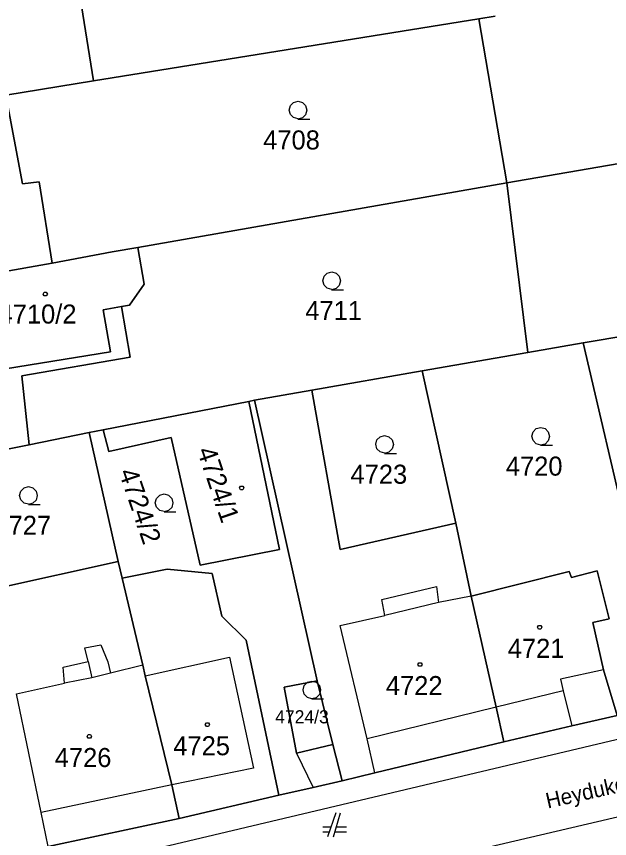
# Model space of a CAD drawing. Extents: x -263587 to -261993, y -1238795 to -1236748.
# Drawn here: x -262769 to -262719.2, y -1237868.4 to -1237799.3 of the extents above; entities that cross this region are included whole.
import ezdxf

# ---------------------------------------------------------------- set-up
doc = ezdxf.new("R2010")
doc.units = 0
doc.layers.add('Vrstva 1', color=7, linetype='Continuous')

msp = doc.modelspace()

# ---------------------------------------------------------------- linework, layer by layer
at = {"layer": 'Vrstva 1'}
for p, q in [((-262764.44, -1237792.7), (-262762.53, -1237804.73)), ((-262762.53, -1237804.73), (-262764.44, -1237792.7)), ((-262762.53, -1237804.73), (-262730.15, -1237799.53)), ((-262730.15, -1237799.53), (-262762.53, -1237804.73)), ((-262730.15, -1237799.53), (-262728.79, -1237799.32)), ((-262728.79, -1237799.32), (-262730.15, -1237799.53)), ((-262727.82, -1237813.29), (-262730.15, -1237799.53)), ((-262730.15, -1237799.53), (-262727.82, -1237813.29)), ((-262769.91, -1237805.95), (-262762.53, -1237804.73)), ((-262762.53, -1237804.73), (-262769.91, -1237805.95)), ((-262768.51, -1237813.38), (-262769.91, -1237805.95)), ((-262769.91, -1237805.95), (-262768.51, -1237813.38)), ((-262727.82, -1237813.29), (-262687.38, -1237806.39)), ((-262687.38, -1237806.39), (-262727.82, -1237813.29)), ((-262767.1, -1237813.21), (-262768.51, -1237813.38)), ((-262768.51, -1237813.38), (-262767.1, -1237813.21)), ((-262766.02, -1237820.06), (-262767.1, -1237813.21)), ((-262767.1, -1237813.21), (-262766.02, -1237820.06)), ((-262727.82, -1237813.29), (-262758.82, -1237818.72)), ((-262758.82, -1237818.72), (-262727.82, -1237813.29)), ((-262726.04, -1237827.55), (-262727.82, -1237813.29)), ((-262727.82, -1237813.29), (-262726.04, -1237827.55)), ((-262758.82, -1237818.72), (-262760.96, -1237819.09)), ((-262760.96, -1237819.09), (-262758.82, -1237818.72)), ((-262758.82, -1237818.72), (-262758.27, -1237821.8)), ((-262758.27, -1237821.8), (-262758.82, -1237818.72)), ((-262760.96, -1237819.09), (-262766.02, -1237820.06)), ((-262766.02, -1237820.06), (-262760.96, -1237819.09)), ((-262766.02, -1237820.06), (-262774.96, -1237821.59)), ((-262774.96, -1237821.59), (-262766.02, -1237820.06)), ((-262758.27, -1237821.8), (-262759.51, -1237823.57)), ((-262759.51, -1237823.57), (-262758.27, -1237821.8)), ((-262760.18, -1237823.69), (-262761.73, -1237823.97)), ((-262761.73, -1237823.97), (-262760.18, -1237823.69)), ((-262759.51, -1237823.57), (-262760.18, -1237823.69)), ((-262760.18, -1237823.69), (-262759.51, -1237823.57)), ((-262760.18, -1237823.69), (-262759.45, -1237827.95)), ((-262759.45, -1237827.95), (-262760.18, -1237823.69)), ((-262761.73, -1237823.97), (-262761.11, -1237827.49)), ((-262761.11, -1237827.49), (-262761.73, -1237823.97)), ((-262721.38, -1237826.75), (-262714.09, -1237825.49)), ((-262714.09, -1237825.49), (-262721.38, -1237826.75)), ((-262726.04, -1237827.55), (-262721.38, -1237826.75)), ((-262721.38, -1237826.75), (-262726.04, -1237827.55)), ((-262714.34, -1237857.02), (-262721.38, -1237826.75)), ((-262721.38, -1237826.75), (-262714.34, -1237857.02)), ((-262761.11, -1237827.49), (-262769.93, -1237828.91)), ((-262769.93, -1237828.91), (-262761.11, -1237827.49)), ((-262734.92, -1237829.09), (-262726.04, -1237827.55)), ((-262726.04, -1237827.55), (-262734.92, -1237829.09)), ((-262759.45, -1237827.95), (-262768.56, -1237829.51)), ((-262768.56, -1237829.51), (-262759.45, -1237827.95)), ((-262744.19, -1237830.7), (-262734.92, -1237829.09)), ((-262734.92, -1237829.09), (-262744.19, -1237830.7)), ((-262732.09, -1237841.88), (-262734.92, -1237829.09)), ((-262734.92, -1237829.09), (-262732.09, -1237841.88)), ((-262768.56, -1237829.51), (-262767.93, -1237835.31)), ((-262767.93, -1237835.31), (-262768.56, -1237829.51)), ((-262749, -1237831.54), (-262744.19, -1237830.7)), ((-262744.19, -1237830.7), (-262749, -1237831.54)), ((-262741.81, -1237844.09), (-262744.19, -1237830.7)), ((-262744.19, -1237830.7), (-262741.81, -1237844.09)), ((-262761.71, -1237834.03), (-262749.47, -1237831.66)), ((-262749.47, -1237831.66), (-262761.71, -1237834.03)), ((-262749.47, -1237831.66), (-262749, -1237831.54)), ((-262749, -1237831.54), (-262749.47, -1237831.66)), ((-262746.9, -1237844.09), (-262749.47, -1237831.66)), ((-262749.47, -1237831.66), (-262746.9, -1237844.09)), ((-262743.75, -1237855.11), (-262749, -1237831.54)), ((-262749, -1237831.54), (-262743.75, -1237855.11)), ((-262762.89, -1237834.26), (-262761.71, -1237834.03)), ((-262761.71, -1237834.03), (-262762.89, -1237834.26)), ((-262761.71, -1237834.03), (-262761.26, -1237835.85)), ((-262761.26, -1237835.85), (-262761.71, -1237834.03)), ((-262767.93, -1237835.31), (-262762.89, -1237834.26)), ((-262762.89, -1237834.26), (-262767.93, -1237835.31)), ((-262760.47, -1237845.09), (-262762.89, -1237834.26)), ((-262762.89, -1237834.26), (-262760.47, -1237845.09)), ((-262761.26, -1237835.85), (-262756.02, -1237834.68)), ((-262756.02, -1237834.68), (-262761.26, -1237835.85)), ((-262756.02, -1237834.68), (-262753.58, -1237845.4)), ((-262753.58, -1237845.4), (-262756.02, -1237834.68)), ((-262776.53, -1237836.95), (-262767.93, -1237835.31)), ((-262767.93, -1237835.31), (-262776.53, -1237836.95)), ((-262732.09, -1237841.88), (-262741.81, -1237844.09)), ((-262741.81, -1237844.09), (-262732.09, -1237841.88)), ((-262730.79, -1237848.01), (-262732.09, -1237841.88)), ((-262732.09, -1237841.88), (-262730.79, -1237848.01)), ((-262753.58, -1237845.4), (-262746.9, -1237844.09)), ((-262746.9, -1237844.09), (-262753.58, -1237845.4)), ((-262770.59, -1237847.33), (-262760.47, -1237845.09)), ((-262760.47, -1237845.09), (-262770.59, -1237847.33)), ((-262760.14, -1237846.5), (-262760.47, -1237845.09)), ((-262760.47, -1237845.09), (-262760.14, -1237846.5)), ((-262756.35, -1237845.73), (-262760.14, -1237846.5)), ((-262760.14, -1237846.5), (-262756.35, -1237845.73)), ((-262752.57, -1237846.11), (-262756.35, -1237845.73)), ((-262756.35, -1237845.73), (-262752.57, -1237846.11)), ((-262758.4, -1237853.81), (-262760.14, -1237846.5)), ((-262760.14, -1237846.5), (-262758.4, -1237853.81)), ((-262751.76, -1237849.7), (-262752.57, -1237846.11)), ((-262752.57, -1237846.11), (-262751.76, -1237849.7)), ((-262722.57, -1237845.94), (-262730.79, -1237848.01)), ((-262730.79, -1237848.01), (-262722.57, -1237845.94)), ((-262722.38, -1237846.45), (-262722.57, -1237845.94)), ((-262722.57, -1237845.94), (-262722.38, -1237846.45)), ((-262720.23, -1237845.89), (-262722.38, -1237846.45)), ((-262722.38, -1237846.45), (-262720.23, -1237845.89)), ((-262719.21, -1237849.91), (-262720.23, -1237845.89)), ((-262720.23, -1237845.89), (-262719.21, -1237849.91)), ((-262738.31, -1237848.29), (-262733.71, -1237847.21)), ((-262733.71, -1237847.21), (-262733.55, -1237848.53)), ((-262738.05, -1237849.64), (-262738.31, -1237848.29)), ((-262733.55, -1237848.53), (-262738.05, -1237849.64)), ((-262730.79, -1237848.01), (-262733.55, -1237848.53)), ((-262728.71, -1237857.33), (-262730.79, -1237848.01)), ((-262730.79, -1237848.01), (-262728.71, -1237857.33)), ((-262671.94, -1237849.05), (-262798.27, -1237878.9)), ((-262749.72, -1237851.7), (-262751.76, -1237849.7)), ((-262751.76, -1237849.7), (-262749.72, -1237851.7)), ((-262741.82, -1237850.48), (-262738.05, -1237849.64)), ((-262720.58, -1237850.23), (-262719.21, -1237849.91)), ((-262719.21, -1237849.91), (-262720.58, -1237850.23)), ((-262739.55, -1237859.98), (-262741.82, -1237850.48)), ((-262719.69, -1237854.2), (-262720.58, -1237850.23)), ((-262720.58, -1237850.23), (-262719.69, -1237854.2)), ((-262746.96, -1237864.73), (-262749.72, -1237851.7)), ((-262749.72, -1237851.7), (-262746.96, -1237864.73)), ((-262763.25, -1237852.34), (-262761.93, -1237852.1)), ((-262762.98, -1237853.49), (-262763.25, -1237852.34)), ((-262761.93, -1237852.1), (-262761.33, -1237853.52)), ((-262758.18, -1237854.71), (-262751.12, -1237853.14)), ((-262751.12, -1237853.14), (-262749.09, -1237862.45)), ((-262765.09, -1237853.97), (-262762.98, -1237853.49)), ((-262764.96, -1237855.32), (-262765.09, -1237853.97)), ((-262762.98, -1237853.49), (-262762.67, -1237854.87)), ((-262761.33, -1237853.52), (-262761.12, -1237854.49)), ((-262758.4, -1237853.81), (-262761.12, -1237854.49)), ((-262758.18, -1237854.71), (-262758.4, -1237853.81)), ((-262758.4, -1237853.81), (-262758.18, -1237854.71)), ((-262761.12, -1237854.49), (-262762.67, -1237854.87)), ((-262755.94, -1237863.85), (-262758.18, -1237854.71)), ((-262758.18, -1237854.71), (-262755.94, -1237863.85)), ((-262719.69, -1237854.2), (-262723.31, -1237854.99)), ((-262718.55, -1237858.02), (-262719.69, -1237854.2)), ((-262719.69, -1237854.2), (-262718.55, -1237858.02)), ((-262769, -1237856.22), (-262764.96, -1237855.32)), ((-262762.67, -1237854.87), (-262764.96, -1237855.32)), ((-262746.52, -1237855.64), (-262743.75, -1237855.11)), ((-262743.75, -1237855.11), (-262746.52, -1237855.64)), ((-262742.44, -1237860.48), (-262743.75, -1237855.11)), ((-262743.75, -1237855.11), (-262742.44, -1237860.48)), ((-262723.31, -1237854.99), (-262723.07, -1237855.95)), ((-262801.59, -1237885.84), (-262671.92, -1237855.73)), ((-262766.93, -1237866.17), (-262769, -1237856.22)), ((-262745.49, -1237861.19), (-262746.52, -1237855.64)), ((-262746.52, -1237855.64), (-262745.49, -1237861.19)), ((-262723.07, -1237855.95), (-262728.71, -1237857.33)), ((-262723.07, -1237855.95), (-262722.35, -1237858.91)), ((-262728.81, -1237857.35), (-262739.55, -1237859.98)), ((-262728.71, -1237857.33), (-262728.81, -1237857.35)), ((-262728.06, -1237860.25), (-262728.71, -1237857.33)), ((-262728.71, -1237857.33), (-262728.06, -1237860.25)), ((-262718.55, -1237858.02), (-262722.35, -1237858.91)), ((-262722.35, -1237858.91), (-262718.55, -1237858.02)), ((-262722.35, -1237858.91), (-262728.06, -1237860.25)), ((-262728.06, -1237860.25), (-262722.35, -1237858.91)), ((-262738.9, -1237862.85), (-262739.55, -1237859.98)), ((-262728.06, -1237860.25), (-262738.9, -1237862.85)), ((-262738.9, -1237862.85), (-262728.06, -1237860.25)), ((-262742.44, -1237860.48), (-262745.49, -1237861.19)), ((-262745.49, -1237861.19), (-262742.44, -1237860.48)), ((-262741.65, -1237863.51), (-262742.44, -1237860.48)), ((-262742.44, -1237860.48), (-262741.65, -1237863.51)), ((-262745.49, -1237861.19), (-262744.08, -1237864.07)), ((-262749.09, -1237862.45), (-262755.94, -1237863.85)), ((-262738.9, -1237862.85), (-262741.65, -1237863.51)), ((-262741.65, -1237863.51), (-262738.9, -1237862.85)), ((-262741.65, -1237863.51), (-262744.08, -1237864.07)), ((-262744.08, -1237864.07), (-262741.65, -1237863.51)), ((-262755.94, -1237863.85), (-262766.93, -1237866.17)), ((-262755.33, -1237866.67), (-262755.94, -1237863.85)), ((-262755.94, -1237863.85), (-262755.33, -1237866.67)), ((-262744.08, -1237864.07), (-262746.96, -1237864.73)), ((-262746.96, -1237864.73), (-262744.08, -1237864.07)), ((-262746.96, -1237864.73), (-262755.33, -1237866.67)), ((-262755.33, -1237866.67), (-262746.96, -1237864.73)), ((-262766.34, -1237869.04), (-262766.93, -1237866.17)), ((-262742.17, -1237866.21), (-262742.87, -1237868.21)), ((-262742.37, -1237868.21), (-262741.77, -1237866.21)), ((-262755.33, -1237866.67), (-262766.34, -1237869.04)), ((-262766.34, -1237869.04), (-262755.33, -1237866.67)), ((-262742.59, -1237867.41), (-262743.27, -1237867.41)), ((-262743.27, -1237867.81), (-262742.73, -1237867.81)), ((-262742.25, -1237867.81), (-262741.27, -1237867.81)), ((-262741.27, -1237867.41), (-262742.13, -1237867.41))]:
    msp.add_line(p, q, dxfattribs=at)
for points in [[(-262745.34, -1237807.93), (-262745.72, -1237807.83), (-262745.99, -1237807.56), (-262746.09, -1237807.19), (-262745.99, -1237806.82), (-262745.72, -1237806.55), (-262745.35, -1237806.45), (-262744.98, -1237806.55), (-262744.71, -1237806.82), (-262744.61, -1237807.2), (-262744.71, -1237807.58), (-262744.98, -1237807.85), (-262745.36, -1237807.95), (-262744.36, -1237807.95)], [(-262742.51, -1237822.26), (-262742.89, -1237822.16), (-262743.16, -1237821.89), (-262743.26, -1237821.52), (-262743.16, -1237821.15), (-262742.89, -1237820.88), (-262742.52, -1237820.78), (-262742.15, -1237820.88), (-262741.88, -1237821.15), (-262741.78, -1237821.53), (-262741.88, -1237821.91), (-262742.15, -1237822.18), (-262742.53, -1237822.28), (-262741.53, -1237822.28)], [(-262724.95, -1237835.32), (-262725.33, -1237835.22), (-262725.6, -1237834.95), (-262725.7, -1237834.58), (-262725.6, -1237834.21), (-262725.33, -1237833.94), (-262724.96, -1237833.84), (-262724.59, -1237833.94), (-262724.32, -1237834.21), (-262724.22, -1237834.59), (-262724.32, -1237834.97), (-262724.59, -1237835.24), (-262724.97, -1237835.34), (-262723.97, -1237835.34)], [(-262738.07, -1237836), (-262738.45, -1237835.9), (-262738.72, -1237835.63), (-262738.82, -1237835.26), (-262738.72, -1237834.89), (-262738.45, -1237834.62), (-262738.08, -1237834.52), (-262737.71, -1237834.62), (-262737.44, -1237834.89), (-262737.34, -1237835.27), (-262737.44, -1237835.65), (-262737.71, -1237835.92), (-262738.09, -1237836.02), (-262737.09, -1237836.02)], [(-262767.99, -1237840.29), (-262768.37, -1237840.19), (-262768.64, -1237839.92), (-262768.74, -1237839.55), (-262768.64, -1237839.18), (-262768.37, -1237838.91), (-262768, -1237838.81), (-262767.63, -1237838.91), (-262767.36, -1237839.18), (-262767.26, -1237839.56), (-262767.36, -1237839.94), (-262767.63, -1237840.21), (-262768.01, -1237840.31), (-262767.01, -1237840.31)], [(-262756.59, -1237840.91), (-262756.97, -1237840.81), (-262757.24, -1237840.54), (-262757.34, -1237840.17), (-262757.24, -1237839.8), (-262756.97, -1237839.53), (-262756.6, -1237839.43), (-262756.23, -1237839.53), (-262755.96, -1237839.8), (-262755.86, -1237840.18), (-262755.96, -1237840.56), (-262756.23, -1237840.83), (-262756.61, -1237840.93), (-262755.61, -1237840.93)], [(-262744.18, -1237856.62), (-262744.56, -1237856.52), (-262744.83, -1237856.25), (-262744.93, -1237855.88), (-262744.83, -1237855.51), (-262744.56, -1237855.24), (-262744.19, -1237855.14), (-262743.82, -1237855.24), (-262743.55, -1237855.51), (-262743.45, -1237855.89), (-262743.55, -1237856.27), (-262743.82, -1237856.54), (-262744.2, -1237856.64), (-262743.2, -1237856.64)]]:
    msp.add_lwpolyline(points, dxfattribs=at)
for points in [[(-262766.5, -1237822.49), (-262766.41, -1237822.64), (-262766.5, -1237822.79), (-262766.68, -1237822.79), (-262766.77, -1237822.64), (-262766.68, -1237822.49)], [(-262749.99, -1237838.77), (-262749.9, -1237838.92), (-262749.99, -1237839.07), (-262750.17, -1237839.07), (-262750.26, -1237838.92), (-262750.17, -1237838.77)], [(-262724.96, -1237850.47), (-262724.87, -1237850.62), (-262724.96, -1237850.77), (-262725.14, -1237850.77), (-262725.23, -1237850.62), (-262725.14, -1237850.47)], [(-262735.01, -1237853.6), (-262734.92, -1237853.75), (-262735.01, -1237853.9), (-262735.19, -1237853.9), (-262735.28, -1237853.75), (-262735.19, -1237853.6)], [(-262752.87, -1237858.65), (-262752.78, -1237858.8), (-262752.87, -1237858.95), (-262753.05, -1237858.95), (-262753.14, -1237858.8), (-262753.05, -1237858.65)], [(-262762.79, -1237859.64), (-262762.7, -1237859.79), (-262762.79, -1237859.94), (-262762.97, -1237859.94), (-262763.06, -1237859.79), (-262762.97, -1237859.64)]]:
    msp.add_lwpolyline(points, close=True, dxfattribs=at)

# ---------------------------------------------------------------- texts
for s, height, p in [('4708', 1.6, (-262748.277, -1237810.5)), ('4710/2', 1.6, (-262770.509, -1237825.12)), ('4711', 1.6, (-262744.735, -1237824.83)), ('4720', 1.6, (-262727.887, -1237837.89)), ('4723', 1.6, (-262740.938, -1237838.57)), ('4727', 1.6, (-262770.858, -1237842.86)), ('4721', 1.6, (-262727.729, -1237853.19)), ('4722', 1.6, (-262737.968, -1237856.32)), ('4724/3', 1.1, (-262747.268, -1237858.69)), ('4725', 1.6, (-262755.828, -1237861.37)), ('4726', 1.6, (-262765.792, -1237862.36))]:
    msp.add_text(s, height=height, dxfattribs=at).set_placement(p)
for s, height, rotation, p in [('4724/1', 1.6, 288.71343, (-262753.854, -1237835.777)), ('4724/2', 1.6, 288.71343, (-262760.425, -1237837.588)), ('Heydukova', 1.3, 12.66237, (-262724.374, -1237865.85))]:
    msp.add_text(s, height=height, rotation=rotation, dxfattribs=at).set_placement(p)

doc.saveas('drawing.dxf')
